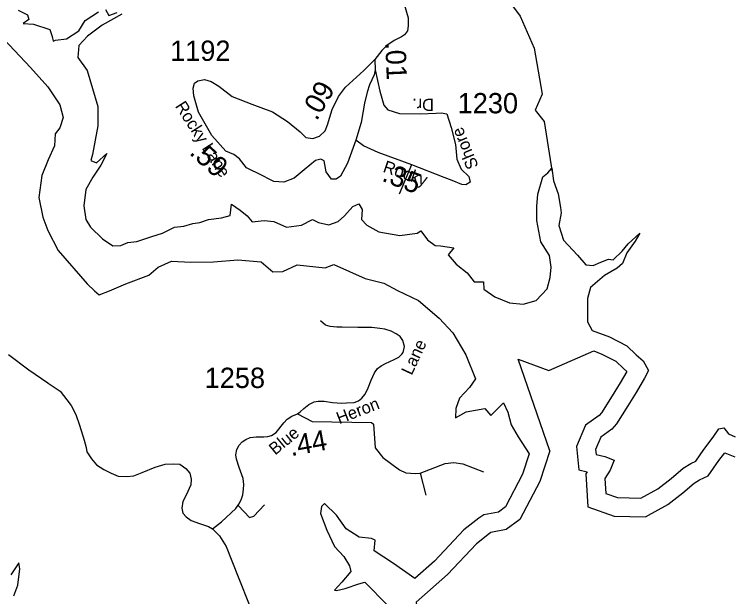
# Model space of a CAD drawing. Extents: x 1248089 to 1457196, y 820910 to 988753.
# Drawn here: x 1324339 to 1328755, y 870042 to 873625 of the extents above; entities that cross this region are included whole.
import ezdxf

# ---------------------------------------------------------------- set-up
doc = ezdxf.new("R2010")
doc.units = 0
for name, color, linetype in [('Exist Hydrographic Buffer Line', 7, 'Continuous'), ('Exist Hydrographic Misc Water Feature', 7, 'Continuous'), ('Exist Hydrographic Reservoir', 7, 'Continuous'), ('Exist Road Non-System Type 51', 7, 'Continuous'), ('Exist Road Secondary Type 41 Attributed', 7, 'Continuous'), ('Exist Road Secondary Type 51 Attributed', 7, 'Continuous'), ('Exist Road Secondary Type 51 Label', 7, 'Continuous'), ('Prop GRAU CAT1 Cell', 7, 'Continuous'), ('Prop Lane Lines', 7, 'Continuous')]:
    doc.layers.add(name, color=color, linetype=linetype)

msp = doc.modelspace()

# ---------------------------------------------------------------- linework, layer by layer
at = {"layer": 'Exist Hydrographic Buffer Line'}
for points in [[(1327635.1, 870938.3), (1327441.2, 871503.9), (1327629, 871433.4), (1327906.9, 871553.5), (1327956.5, 871534.7), (1328042.5, 871490.5), (1328089.9, 871445.4), (1328110.1, 871427.9), (1328069.1, 871357.2), (1328018.3, 871278.1), (1327953, 871173.4), (1327938.9, 871156.4), (1327855.4, 871097.2), (1327799.9, 870965.9), (1327813, 870821.1), (1327864.8, 870810.2), (1327857.5, 870798.1), (1327870.2, 870594.6), (1328030.8, 870536.7), (1328224.5, 870532.8), (1328362.3, 870609.4), (1328454.9, 870679.8), (1328524.8, 870739.7), (1328557.1, 870759.9), (1328611.1, 870784.5), (1328676.2, 870880.3), (1328712.6, 870927.6), (1328774.1, 870901.2)], [(1327635.1, 870938.3), (1327574.4, 870750.5), (1327451, 870516.8), (1327365.8, 870454.3), (1327272.8, 870436.3), (1327264.2, 870430.8), (1327183.5, 870367.7), (1327004.6, 870177.3), (1326812.7, 870008.6), (1326817.2, 869973.6), (1326883.3, 869822.2), (1326836.8, 869665.6), (1326774.7, 869542.6)]]:
    msp.add_lwpolyline(points, dxfattribs=at)
at = {"layer": 'Exist Hydrographic Misc Water Feature'}
msp.add_lwpolyline([(1326803.9, 874417.8), (1326865, 874331.5), (1326937.6, 874209.5), (1327033, 874114.7), (1327107.9, 874004.6), (1327141.1, 873973.7), (1327182.4, 873950.5), (1327221.6, 873919.3), (1327268.2, 873870), (1327335.5, 873774.1), (1327452.8, 873613.3), (1327540, 873417), (1327589, 873133.5), (1327545.4, 873035.4), (1327599.9, 872964.5), (1327648.9, 872653.7)], dxfattribs=at)
at = {"layer": 'Exist Hydrographic Reservoir'}
for points in [[(1324361.9, 873649.9), (1324419.4, 873621.1), (1324428, 873592.3), (1324393.5, 873569.3), (1324456.8, 873563.5), (1324557.5, 873531.8), (1324571.8, 873488.7), (1324577.6, 873459.9), (1324592, 873465.6), (1324661, 873474.3), (1324735.8, 873523.2), (1324776, 873586.5), (1324856.6, 873641.2)], [(1324899.7, 873655.6), (1324919.9, 873618.2), (1324971.6, 873635.5)], [(1325000.4, 873626.8), (1324879.6, 873557.7), (1324790.4, 873491.5), (1324735.8, 873434), (1324730, 873359.1), (1324787.6, 873278.6), (1324853.7, 873056.9), (1324853.7, 872938.9), (1324819.2, 872763.3), (1324810.6, 872725.9), (1324845.1, 872711.5), (1324908.4, 872769.1), (1324871, 872697.1), (1324822.1, 872622.3), (1324778.9, 872547.5), (1324767.4, 872446.7), (1324778.9, 872363.3), (1324807.6, 872315.5), (1324882.4, 872243.5), (1324945.6, 872200.3), (1324994.5, 872203.2), (1325037.7, 872220.5), (1325092.3, 872226.2), (1325184.4, 872257.9), (1325250.5, 872278), (1325325.3, 872315.5), (1325382.8, 872321.2), (1325436.8, 872338.5), (1325479.9, 872344.3), (1325534.6, 872361.6), (1325615.1, 872373.1), (1325666.9, 872387.5), (1325675.5, 872456.5), (1325730.2, 872419.1), (1325773.3, 872384.6), (1325802.1, 872347.2), (1325876.9, 872355.8), (1325937.3, 872350), (1326014.9, 872315.5), (1326106.9, 872327), (1326175, 872361.5), (1326212.4, 872344.3), (1326275.7, 872329.9), (1326333.2, 872350), (1326370.6, 872384.6), (1326422.4, 872442.1), (1326459.8, 872459.4), (1326479.9, 872424.9), (1326477, 872361.5), (1326508.7, 872327), (1326583.5, 872286.7), (1326712.9, 872263.7)], [(1324274.8, 873471.5), (1324438.8, 873298.8), (1324545.2, 873177.9), (1324620, 873068.5), (1324640.1, 872990.8), (1324620, 872927.5), (1324591.2, 872890), (1324585.5, 872815.2), (1324548.1, 872728.9), (1324507.8, 872633.9), (1324490.5, 872498.6), (1324513.6, 872377.7), (1324545.2, 872294.2), (1324608.2, 872172), (1324786.5, 871967.6), (1324832.5, 871924.4), (1324861.3, 871898.5), (1324924.5, 871924.4), (1325025.2, 871967.6), (1325166.2, 872019.4), (1325223.7, 872068.3), (1325307.1, 872105.8), (1325425, 872100), (1325565.9, 872102.9), (1325715.5, 872114.4), (1325859.3, 872102.9), (1325931.2, 872039.5), (1325991.6, 872042.4), (1326080.8, 872082.7), (1326253.4, 872065.5), (1326305.1, 872085.6), (1326499.5, 871999.4), (1326614.5, 871970.6), (1326697.9, 871924.6), (1326827.4, 871864.1)], [(1327043.7, 872188.8), (1327009.1, 872145.7), (1327058, 872088.1), (1327126.3, 872034.1), (1327169.5, 871979.4), (1327227, 871979.4), (1327229.9, 871933.4), (1327296, 871887.3), (1327388.1, 871849.9), (1327471.5, 871841.3), (1327552, 871864.3), (1327618.2, 871936.2), (1327638.3, 872005.3), (1327644.1, 872068.6), (1327632.6, 872140.6), (1327580.8, 872224.1), (1327554.9, 872356.5), (1327554.9, 872442.8), (1327560.7, 872517.7), (1327592.3, 872624.2), (1327623.9, 872650.1), (1327646.9, 872678.8), (1327658.4, 872601.1), (1327687.2, 872520.5), (1327701.6, 872437.1), (1327704.5, 872402.5), (1327690.1, 872324.8), (1327718.8, 872235.6), (1327805.1, 872143.5), (1327856.9, 872083), (1327902.9, 872080.2), (1327948.5, 872100.4), (1327997.4, 872117.6), (1328026.2, 872114.7), (1328080.9, 872166.6), (1328118.2, 872212.6), (1328190.1, 872278.8), (1328161.4, 872229.9), (1328109.6, 872157.9), (1328083.7, 872091.7), (1328049.2, 872062.9), (1327971.6, 872016.9), (1327885.3, 871944.9), (1327868, 871875.8), (1327868, 871731.9), (1327896.8, 871680.1), (1328003.2, 871639.8), (1328109.6, 871585.1), (1328167.1, 871530.5), (1328210.3, 871493), (1328241.9, 871432.6), (1328218.9, 871386.5), (1328167.1, 871297.3), (1328115.4, 871216.7), (1328046.3, 871105.9), (1328017.5, 871071.4), (1327948.5, 871022.5), (1327916.8, 870947.6), (1327919.7, 870916), (1327974.4, 870904.4), (1328031.9, 870881.4), (1328006, 870821), (1327974.4, 870769.2), (1327980.1, 870677.1), (1328052, 870651.2), (1328195.8, 870648.3), (1328299.4, 870705.8), (1328382.8, 870769.2), (1328456.6, 870832.5), (1328502.6, 870861.3), (1328534.3, 870875.7), (1328583.2, 870947.6), (1328640.7, 871022.5), (1328675.2, 871074.3), (1328706.8, 871080), (1328735.6, 871042.6), (1328775.9, 871025.4)], [(1326712.9, 872263.7), (1326819.3, 872278.1), (1326842.3, 872292.5), (1326882.6, 872237.8), (1326928.6, 872203.2), (1326963.4, 872199.6), (1327043.7, 872188.8)], [(1326827.4, 871864.1), (1326953.9, 871754.7), (1327037.3, 871665.5), (1327117.9, 871530.2), (1327178, 871381.3), (1327140.6, 871329.5), (1327080.2, 871263.3), (1327057.2, 871200), (1327054.3, 871142.4), (1327120.5, 871179.8), (1327235.5, 871200), (1327272.9, 871156.8), (1327350.6, 871234.5), (1327376.5, 871177), (1327396.6, 871099.3), (1327439.8, 871024.4), (1327508.8, 870920.8), (1327468.2, 870795.3), (1327361.8, 870593.8), (1327318.7, 870562.1), (1327229.5, 870544.9), (1327197.9, 870524.7), (1327105.8, 870452.8), (1326924.6, 870259.9), (1326804.5, 870154.3), (1326672.1, 870246.4), (1326554.2, 870324.1), (1326560, 870390.3), (1326537, 870398.9), (1326462.2, 870407.6), (1326381.6, 870459.4), (1326321.2, 870542.9), (1326249.3, 870614.8), (1326229.2, 870597.5), (1326223.5, 870554.4), (1326263.7, 870450.7), (1326309.7, 870350), (1326367.3, 870289.6), (1326401.8, 870232), (1326410.4, 870197.5), (1326355.8, 870131.3), (1326309.7, 870082.3), (1326321.2, 870079.4), (1326375.9, 870091), (1326459.3, 870119.7), (1326496.7, 870131.3), (1326637.6, 869987.3)], [(1324335, 870046.1), (1324360.9, 870112.3), (1324372.4, 870213), (1324366.7, 870250.5), (1324317.8, 870175.6)]]:
    msp.add_lwpolyline(points, dxfattribs=at)
at = {"layer": 'Exist Road Non-System Type 51'}
for p, q in [((1326784.4, 872698), (1326707.6, 872518.7)), ((1326836.5, 870801), (1326873.1, 870665.6))]:
    msp.add_line(p, q, dxfattribs=at)
for points in [[(1326357, 871700.5), (1326323.5, 871699.7), (1326283.4, 871704.2), (1326254.4, 871713.1), (1326223.1, 871739.9)], [(1326082.1, 871165.8), (1326172.8, 871119.4), (1326538.5, 871113.9), (1326549.5, 871102.9), (1326560.4, 870956.6), (1326608, 870898), (1326710.4, 870821.2), (1326748.8, 870802.9), (1326807.3, 870799.2), (1326836.5, 870801)], [(1326836.5, 870801), (1326991.9, 870861.4), (1327045, 870866.9), (1327099.8, 870859.6), (1327227.8, 870810.2)], [(1325718.4, 870600.1), (1325786.1, 870528.8), (1325813.5, 870537.9), (1325879.3, 870607.4)]]:
    msp.add_lwpolyline(points, dxfattribs=at)
at = {"layer": 'Exist Road Secondary Type 41 Attributed'}
msp.add_lwpolyline([(1325558.5, 870459.9), (1325614.1, 870502.8), (1325703.3, 870584.2), (1325721.2, 870611), (1325735.7, 870637.8), (1325745.7, 870667.9), (1325750.2, 870703.7), (1325752.4, 870731.6), (1325747.9, 870768.4), (1325722.3, 870836.5), (1325706.6, 870887.4), (1325703.3, 870914.1), (1325707.7, 870946.5), (1325722.2, 870973.3), (1325742.3, 870994.5), (1325764.6, 871009), (1325791.4, 871020.2), (1325828.2, 871024.6), (1325875, 871024.6), (1325899.5, 871026.9), (1325922.9, 871033.6), (1325950.8, 871052.5), (1325997.6, 871110.6), (1326018.5, 871133.5), (1326047.5, 871152.4), (1326082.1, 871165.8), (1326098.8, 871178.1), (1326121.1, 871200.4), (1326152.3, 871223.9), (1326184.7, 871240.6), (1326209.2, 871245.1), (1326246, 871243.9), (1326298.4, 871236.1), (1326354.1, 871232.8), (1326384.3, 871233.9), (1326430, 871237.3), (1326456.7, 871247.3), (1326477.9, 871264), (1326496.9, 871285.2), (1326513.6, 871316.5), (1326534.8, 871373.4), (1326555.5, 871418.8), (1326575.6, 871445.6), (1326596.7, 871462.3), (1326623.5, 871475.7), (1326678.1, 871500.2), (1326704.9, 871515.9), (1326723.9, 871533.7), (1326732.7, 871544.5), (1326741.6, 871580.2), (1326730.4, 871617.1), (1326714.8, 871642.7), (1326689.2, 871659.5), (1326657.9, 871676.2), (1326620, 871687.4), (1326589.9, 871691.9), (1326539.7, 871698.6), (1326452.8, 871698.6), (1326357, 871700.5)], dxfattribs=at)
at = {"layer": 'Exist Road Secondary Type 51 Attributed'}
for points in [[(1326456.8, 875384.5), (1326422.8, 875344.1), (1326380.7, 875269.1), (1326356.2, 875202.4), (1326350.9, 875125.2), (1326350.9, 875065.6), (1326363.2, 874986.6), (1326433.2, 874760.9), (1326494.6, 874536.3), (1326519.1, 874438), (1326541.9, 874322.2), (1326561, 874188.4), (1326631.1, 873967.3), (1326701.2, 873795.4), (1326738.1, 873686.6), (1326762.6, 873602.4), (1326762.6, 873553.2), (1326759.1, 873523.4), (1326739.8, 873499.5), (1326722.3, 873487.2), (1326676.7, 873464.4), (1326631.1, 873432.8), (1326601.3, 873403), (1326557.5, 873346.8)], [(1326441.8, 872850.5), (1326389.6, 872708.3), (1326346.2, 872629), (1326319.5, 872611.1), (1326292.2, 872611), (1326258.3, 872656.1), (1326245.4, 872722.6), (1326225.6, 872733.4), (1326193.6, 872726.3), (1326123.1, 872668.6), (1326062, 872616.4), (1325999, 872591.2), (1325936.4, 872596.7), (1325911.2, 872609.3), (1325864.4, 872632.7), (1325767.3, 872679.5), (1325725.9, 872735.3), (1325689.6, 872762.2), (1325641.6, 872783.2), (1325555.2, 872878.6), (1325472.5, 873022.6), (1325443.7, 873123.4), (1325440.1, 873170.2), (1325447.3, 873200.8), (1325468.9, 873215.2), (1325510.3, 873224.2), (1325549.8, 873211.6), (1325598.4, 873182.8), (1325680.6, 873119.9), (1325801.1, 873071.3), (1325928.8, 873024.5), (1326019.9, 872966.5), (1326099, 872901.7), (1326133.1, 872867.3), (1326176.3, 872860.1), (1326218.3, 872875.3), (1326252.6, 872907.5), (1326266.9, 872945.3), (1326295.7, 873038.9), (1326335.3, 873119.9), (1326378.5, 873177.5), (1326490, 873278.3), (1326557.5, 873346.8)], [(1326557.5, 873346.8), (1326560.1, 873283.6)], [(1326560.1, 873283.6), (1326554.7, 873253), (1326525.9, 873191.8), (1326511.5, 873145), (1326493.6, 873078.4), (1326473.8, 872959.6), (1326441.8, 872850.5)], [(1326560.1, 873283.6), (1326588.3, 873152.9), (1326613.4, 873066.5), (1326638.6, 873037.7), (1326710.6, 873014.3), (1326838.3, 873012.5), (1326935.4, 873016.1), (1326966, 873017.9), (1327002, 873012.5), (1327027.1, 872927.9), (1327054.1, 872823.5)], [(1327054.1, 872823.5), (1327063.1, 872733.5), (1327090.1, 872672.3), (1327136.9, 872627.3), (1327144, 872591.3), (1327118.9, 872575.1), (1327093.7, 872576.9), (1327034.3, 872602.1), (1326985.8, 872620.1), (1326786.1, 872699.3), (1326579.3, 872774.9), (1326487.5, 872816.3), (1326441.8, 872850.5)], [(1324303.5, 871532.2), (1324428.4, 871437.4), (1324544.3, 871358.1), (1324547.7, 871355.9), (1324620.2, 871306.8), (1324662.5, 871253.2), (1324689.3, 871217.5), (1324718.3, 871161.7), (1324740.6, 871097), (1324769.5, 871004.2), (1324780.7, 870959.5), (1324785.1, 870932.8), (1324814.1, 870890.3), (1324845.4, 870852.4), (1324890, 870823.4), (1324934.6, 870801.1), (1324979.2, 870783.2), (1325030.5, 870781), (1325075.1, 870785.4), (1325126.4, 870805.5), (1325206.7, 870839), (1325266.9, 870856.9), (1325315.9, 870859.1), (1325358.3, 870856.9), (1325394, 870830.1), (1325418.5, 870801.1), (1325427.4, 870765.3), (1325425.2, 870729.6), (1325396.2, 870667.1), (1325376.2, 870626.9), (1325369.5, 870586.8), (1325376.2, 870555.5), (1325396.2, 870533.2), (1325426.9, 870511.2), (1325478.2, 870491.1), (1325534, 870473.2), (1325558.5, 870459.9)], [(1325558.5, 870459.9), (1325602, 870416.3), (1325642.2, 870349.4), (1325717.4, 870164.6), (1325787.9, 869982.8), (1325808, 869908.9), (1325808.9, 869854.8), (1325811.1, 869809), (1325802.7, 869762.5), (1325781.7, 869710.9), (1325739.5, 869640.6), (1325673.1, 869569.4), (1325565.5, 869465), (1325331.4, 869321.7)]]:
    msp.add_lwpolyline(points, dxfattribs=at)

# ---------------------------------------------------------------- texts
at = {"layer": 'Exist Road Secondary Type 51 Label'}
for s, rotation, p in [('Dr.', 180, (1326921.8, 873105.4)), ('Rocky Lane', 302.4631, (1325326.1, 873060.6)), ('Shore', 112.4444, (1327198.4, 872690.2)), ('Rocky', 341.0591, (1326603.1, 872656.7)), ('Lane', 65.0034, (1326785, 871399.8)), ('Heron', 21.1228, (1326338.9, 871102)), ('Blue', 39.3155, (1325944.5, 870909.5))]:
    msp.add_text(s, height=75, rotation=rotation, dxfattribs=at).set_placement(p)
at = {"layer": 'Prop GRAU CAT1 Cell'}
for s, rotation, p in [('.01', 272.3912, (1326622.2, 873451)), ('.09', 59.9891, (1326200.2, 872964.6)), ('.59', 317.7588, (1325410.9, 872768.4)), ('.35', 338.7891, (1326595.3, 872601.7)), ('.44', 10.3138, (1326042.9, 870905.6))]:
    msp.add_text(s, height=125, rotation=rotation, dxfattribs=at).set_placement(p)
at = {"layer": 'Prop Lane Lines'}
for s, p in [('1192', (1325297.9, 873338.5)), ('1230', (1327068, 873015.8)), ('1258', (1325510.6, 871325.7))]:
    msp.add_text(s, height=125, dxfattribs=at).set_placement(p)

doc.saveas('drawing.dxf')
